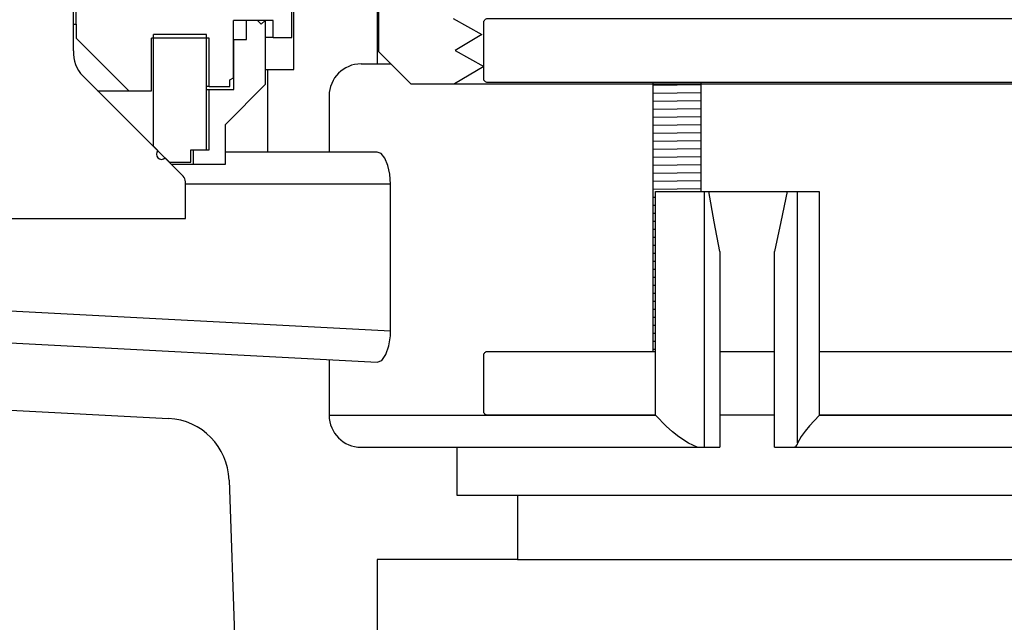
# Model space of a CAD drawing. Extents: x 1529 to 4201, y -422 to 622.
# Tile 274 of 460: x 2192.9 to 2196.75, y 487.89 to 490.24. Entities that reach past the tile are written whole.
import ezdxf

# ---------------------------------------------------------------- set-up
doc = ezdxf.new("R2010")
doc.units = 0
doc.header["$MEASUREMENT"] = 0
for name, color, linetype in [('GALV-4', 4, 'CONTINUOUS'), ('JACK-SCREW', 2, 'CONTINUOUS'), ('SPILL-BUCKET', 1, 'CONTINUOUS')]:
    doc.layers.add(name, color=color, linetype=linetype)

msp = doc.modelspace()

# ---------------------------------------------------------------- linework, layer by layer
at = {"layer": 'GALV-4', "linetype": 'Continuous'}
for p, q in [((2194.59142, 490.24652), (2194.7036, 490.18406)), ((2194.7036, 490.18406), (2194.59838, 490.1216)), ((2194.59838, 490.1216), (2194.71022, 490.05915)), ((2194.71022, 490.05915), (2194.59606, 489.99117)), ((2194.59606, 489.99117), (2198.98481, 489.99117))]:
    msp.add_line(p, q, dxfattribs=at)
at = {"layer": 'JACK-SCREW'}
for p, q in [((2195.37299, 488.94505), (2195.37299, 489.99641)), ((2195.56049, 489.56946), (2195.56049, 489.99641))]:
    msp.add_line(p, q, dxfattribs=at)
at = {"layer": 'JACK-SCREW', "color": 2, "linetype": 'Continuous'}
msp.add_lwpolyline([(2194.71022, 490.01203), (2194.71022, 490.23078, -0.4142136), (2194.72585, 490.24641), (2198.95424, 490.24641, -0.4142136), (2198.96986, 490.23078), (2198.96986, 490.01203, -0.4142136), (2198.95424, 489.99641), (2194.72585, 489.99641, -0.4142136)], format="xyb", close=True, dxfattribs=at)
for points in [[(2195.38273, 488.69505), (2194.72585, 488.69505, -0.4142136), (2194.71022, 488.71068), (2194.71022, 488.92943, -0.4142136), (2194.72585, 488.94505), (2195.38273, 488.94505)], [(2196.02255, 488.94505), (2198.95424, 488.94505, -0.4142136), (2198.96986, 488.92943), (2198.96986, 488.71068, -0.4142136), (2198.95424, 488.69505), (2196.02255, 488.69505)]]:
    msp.add_lwpolyline(points, format="xyb", dxfattribs=at)
for points in [[(2195.63408, 488.94505), (2195.84713, 488.94505)], [(2195.84713, 488.69505), (2195.63408, 488.69505)]]:
    msp.add_lwpolyline(points, dxfattribs=at)
at = {"layer": 'SPILL-BUCKET', "color": 7, "linetype": 'Continuous'}
for p, q in [((2193.10667, 490.12048), (2193.10667, 491.63095)), ((2193.53472, 489.62997), (2193.14283, 490.02186)), ((2195.56049, 489.98671), (2195.37299, 489.98404)), ((2195.56049, 489.95545), (2195.37299, 489.95279)), ((2195.56049, 489.9242), (2195.37299, 489.92153)), ((2195.56049, 489.89295), (2195.37299, 489.89028)), ((2195.56049, 489.86169), (2195.37299, 489.85903)), ((2195.56049, 489.83044), (2195.37299, 489.82777)), ((2195.56049, 489.79919), (2195.37299, 489.79652)), ((2195.56049, 489.76793), (2195.37299, 489.76527)), ((2195.56049, 489.73668), (2195.37299, 489.73401)), ((2195.56049, 489.70543), (2195.37299, 489.70276)), ((2195.56049, 489.67417), (2195.37299, 489.67151)), ((2195.56049, 489.64292), (2195.37299, 489.64025)), ((2193.54387, 489.46468), (2193.54387, 489.60789)), ((2195.56049, 489.61167), (2195.37299, 489.609)), ((2195.56049, 489.58041), (2195.37299, 489.57775)), ((2195.38273, 489.54663), (2195.37299, 489.54649)), ((2195.38273, 489.51538), (2195.37299, 489.51524)), ((2195.38273, 489.48413), (2195.37299, 489.48399)), ((2192.16981, 489.46468), (2193.54387, 489.46468)), ((2195.38273, 489.45287), (2195.37299, 489.45273)), ((2195.38273, 489.42162), (2195.37299, 489.42148)), ((2195.38273, 489.39037), (2195.37299, 489.39023)), ((2195.38273, 489.35911), (2195.37299, 489.35898)), ((2195.38273, 489.32786), (2195.37299, 489.32772)), ((2195.38273, 489.29661), (2195.37299, 489.29647)), ((2195.38273, 489.26535), (2195.37299, 489.26522)), ((2195.38273, 489.2341), (2195.37299, 489.23396)), ((2195.38273, 489.20285), (2195.37299, 489.20271)), ((2195.38273, 489.17159), (2195.37299, 489.17146)), ((2195.38273, 489.14034), (2195.37299, 489.1402)), ((2195.38273, 489.10909), (2195.37299, 489.10895)), ((2195.38273, 489.07784), (2195.37299, 489.0777)), ((2195.38273, 489.04658), (2195.37299, 489.04644)), ((2195.38273, 489.01533), (2195.37299, 489.01519)), ((2195.38273, 488.98408), (2195.37299, 488.98394)), ((2195.38273, 488.95282), (2195.37299, 488.95268))]:
    msp.add_line(p, q, dxfattribs=at)
at = {"layer": 'SPILL-BUCKET', "linetype": 'Continuous'}
for p, q in [((2194.29336, 490.86781), (2194.29336, 490.06911)), ((2194.29985, 490.11608), (2194.29985, 490.42837)), ((2193.96758, 490.04728), (2193.96758, 490.35957)), ((2194.29985, 490.11608), (2194.42477, 489.99117)), ((2194.2309, 490.06911), (2194.29336, 490.06911)), ((2194.29336, 490.06911), (2194.29932, 490.06911)), ((2194.29932, 490.06911), (2194.31719, 490.06911)), ((2194.31719, 490.06911), (2194.34687, 490.06911)), ((2193.85717, 490.04728), (2193.8639, 490.04728)), ((2193.8639, 490.04728), (2193.86615, 490.04728)), ((2193.86615, 489.72394), (2193.86615, 490.04728)), ((2193.86615, 490.04728), (2193.96758, 490.04728)), ((2194.42477, 489.99117), (2194.59606, 489.99117)), ((2194.10599, 489.9442), (2194.10599, 489.72394)), ((2194.29412, 489.72394), (2193.70004, 489.72394)), ((2194.30879, 489.7184), (2194.29412, 489.72394)), ((2194.32417, 489.69981), (2194.30879, 489.7184)), ((2194.33601, 489.67211), (2194.32417, 489.69981)), ((2194.34371, 489.63777), (2194.33601, 489.67211)), ((2194.34647, 489.59902), (2194.34371, 489.63777)), ((2194.34647, 489.59902), (2193.54388, 489.59902)), ((2194.34647, 489.02501), (2194.34647, 489.59902)), ((2195.38273, 488.69505), (2195.38273, 489.56946)), ((2195.38273, 489.56946), (2196.02255, 489.56946)), ((2195.57262, 489.56946), (2195.57262, 488.57014)), ((2195.61215, 489.4521), (2195.59031, 489.56946)), ((2195.89654, 489.56946), (2195.87195, 489.45153)), ((2195.93733, 488.58559), (2195.93733, 489.56946)), ((2196.02255, 489.56946), (2196.02255, 488.69505)), ((2195.63408, 489.33524), (2195.61215, 489.4521)), ((2195.87195, 489.45153), (2195.84713, 489.33524)), ((2195.63408, 489.33524), (2195.63408, 488.57014)), ((2195.84713, 488.57014), (2195.84713, 489.33524)), ((2191.73261, 489.16199), (2194.34647, 489.02501)), ((2191.85099, 489.0307), (2194.29412, 488.90266)), ((2194.34579, 489.00575), (2194.34647, 489.02501)), ((2194.33992, 488.96643), (2194.34579, 489.00575)), ((2194.3279, 488.9321), (2194.33992, 488.96643)), ((2194.10599, 488.91252), (2194.10599, 488.69505)), ((2194.29412, 488.90266), (2194.31163, 488.90966)), ((2194.31163, 488.90966), (2194.3279, 488.9321)), ((2194.10599, 488.69505), (2195.38273, 488.69505)), ((2195.383, 488.69474), (2195.38273, 488.69505)), ((2195.42427, 488.65191), (2195.383, 488.69474)), ((2196.02224, 488.69474), (2195.98487, 488.65414)), ((2196.02255, 488.69505), (2196.02224, 488.69474)), ((2196.02255, 488.69505), (2199.10057, 488.69505)), ((2195.44827, 488.6306), (2195.42427, 488.65191)), ((2195.98487, 488.65414), (2195.96695, 488.63241)), ((2195.47344, 488.61073), (2195.44827, 488.6306)), ((2195.51096, 488.58622), (2195.47344, 488.61073)), ((2195.95203, 488.61209), (2195.93733, 488.58559)), ((2195.96695, 488.63241), (2195.95203, 488.61209)), ((2194.2309, 488.57014), (2195.63408, 488.57014)), ((2194.60565, 488.57014), (2194.60565, 488.38277)), ((2195.54531, 488.57014), (2195.51096, 488.58622)), ((2195.84713, 488.57014), (2196.84774, 488.57014)), ((2195.92525, 488.57014), (2195.92522, 488.57014)), ((2195.92968, 488.57211), (2195.92525, 488.57014)), ((2195.9339, 488.57781), (2195.92968, 488.57211)), ((2195.93564, 488.58137), (2195.9339, 488.57781)), ((2195.93733, 488.58559), (2195.93564, 488.58137)), ((2194.84248, 488.38277), (2194.84248, 488.13128))]:
    msp.add_line(p, q, dxfattribs=at)
at = {"layer": 'SPILL-BUCKET', "color": 1, "linetype": 'Continuous'}
for p, q in [((2193.11666, 490.22416), (2193.11666, 490.66885)), ((2193.95984, 490.1722), (2193.95984, 490.35407)), ((2193.10667, 490.22416), (2193.11415, 490.22416)), ((2193.11415, 490.22416), (2193.11666, 490.22416)), ((2193.11666, 490.22416), (2193.11666, 490.1702)), ((2193.82543, 490.23915), (2193.73124, 490.23915)), ((2193.73124, 490.01439), (2193.73124, 490.23915)), ((2193.78321, 490.1642), (2193.78321, 490.23915)), ((2193.85716, 490.23915), (2193.78321, 490.23915)), ((2193.82543, 490.23915), (2193.84042, 490.22416)), ((2193.84042, 490.22416), (2193.85541, 490.23915)), ((2193.88739, 490.23915), (2193.85541, 490.23915)), ((2193.85716, 489.98932), (2193.85716, 490.23915)), ((2193.88739, 490.1722), (2193.88739, 490.23915)), ((2193.41896, 489.74699), (2193.41896, 490.18419)), ((2193.62631, 490.18419), (2193.41896, 490.18419)), ((2193.62631, 489.7325), (2193.62631, 490.18419)), ((2193.11666, 490.1702), (2193.32252, 489.96434)), ((2193.41096, 489.96434), (2193.41096, 490.1692)), ((2193.63731, 490.1692), (2193.41096, 490.1692)), ((2193.63731, 489.98133), (2193.63731, 490.1692)), ((2193.73124, 490.1642), (2193.73312, 490.1642)), ((2193.73312, 490.1642), (2193.73374, 490.1642)), ((2193.73374, 490.1642), (2193.78321, 490.1642)), ((2193.73374, 489.96933), (2193.73374, 490.1642)), ((2193.8798, 490.1722), (2193.85714, 490.1722)), ((2193.88739, 490.1722), (2193.8798, 490.1722)), ((2193.88739, 490.1722), (2193.95984, 490.1722)), ((2193.70001, 489.83218), (2193.85716, 489.98932)), ((2193.71725, 490.00631), (2193.73124, 490.01439)), ((2193.71725, 489.98133), (2193.71725, 490.00631)), ((2193.20035, 489.96434), (2193.41096, 489.96434)), ((2193.63455, 489.98133), (2193.62631, 489.98133)), ((2193.62632, 489.96933), (2193.63456, 489.96933)), ((2193.63731, 489.98133), (2193.63455, 489.98133)), ((2193.63456, 489.96933), (2193.63731, 489.96933)), ((2193.63731, 489.98133), (2193.71725, 489.98133)), ((2193.63731, 489.7325), (2193.63731, 489.96933)), ((2193.63731, 489.96933), (2193.73374, 489.96933)), ((2193.70001, 489.67703), (2193.70001, 489.83218)), ((2193.41771, 489.74699), (2193.41864, 489.74699)), ((2193.41864, 489.74699), (2193.41896, 489.74699)), ((2193.41896, 489.74699), (2193.43605, 489.72989)), ((2193.4348, 489.72989), (2193.43574, 489.72989)), ((2193.43574, 489.72989), (2193.43605, 489.72989)), ((2193.56536, 489.68453), (2193.56536, 489.7325)), ((2193.56536, 489.7325), (2193.62631, 489.7325)), ((2193.57535, 489.7325), (2193.63731, 489.7325)), ((2193.57535, 489.67703), (2193.57535, 489.7325)), ((2193.46432, 489.70163), (2193.48141, 489.68453)), ((2193.4811, 489.68453), (2193.48016, 489.68453)), ((2193.48141, 489.68453), (2193.4811, 489.68453)), ((2193.48141, 489.68453), (2193.56536, 489.68453)), ((2193.48766, 489.67703), (2193.53592, 489.67703)), ((2193.53592, 489.67703), (2193.56542, 489.67703)), ((2193.56542, 489.67703), (2193.57535, 489.67703)), ((2193.57535, 489.67703), (2193.70001, 489.67703)), ((2191.71953, 488.77467), (2193.47825, 488.6825)), ((2193.71485, 488.44173), (2193.82166, 485.38316)), ((2194.29336, 488.13128), (2194.29336, 486.92367)), ((2194.84248, 488.13128), (2194.29336, 488.13128))]:
    msp.add_line(p, q, dxfattribs=at)
at = {"layer": 'SPILL-BUCKET'}
for p, q in [((2194.60565, 488.38277), (2199.10257, 488.38277)), ((2194.84248, 488.13128), (2198.86573, 488.13128))]:
    msp.add_line(p, q, dxfattribs=at)
at = {"layer": 'SPILL-BUCKET', "color": 7, "linetype": 'Continuous'}
for centre, radius, start, end in [((2193.23116, 490.11019), 0.12491, 175.27422, 225), ((2193.51264, 489.60789), 0.03123, 0, 45)]:
    msp.add_arc(centre, radius, start, end, dxfattribs=at)
at = {"layer": 'SPILL-BUCKET', "linetype": 'Continuous'}
for centre, start, end in [((2194.2309, 489.9442), 90, 180), ((2194.2309, 488.69505), 180, 270)]:
    msp.add_arc(centre, 0.12491, start, end, dxfattribs=at)
at = {"layer": 'SPILL-BUCKET', "color": 1, "linetype": 'Continuous'}
for centre, radius, start, end in [((2193.45019, 489.71576), 0.01999, 135, 315), ((2193.46517, 488.43301), 0.24983, 2, 87)]:
    msp.add_arc(centre, radius, start, end, dxfattribs=at)

doc.saveas('drawing.dxf')
